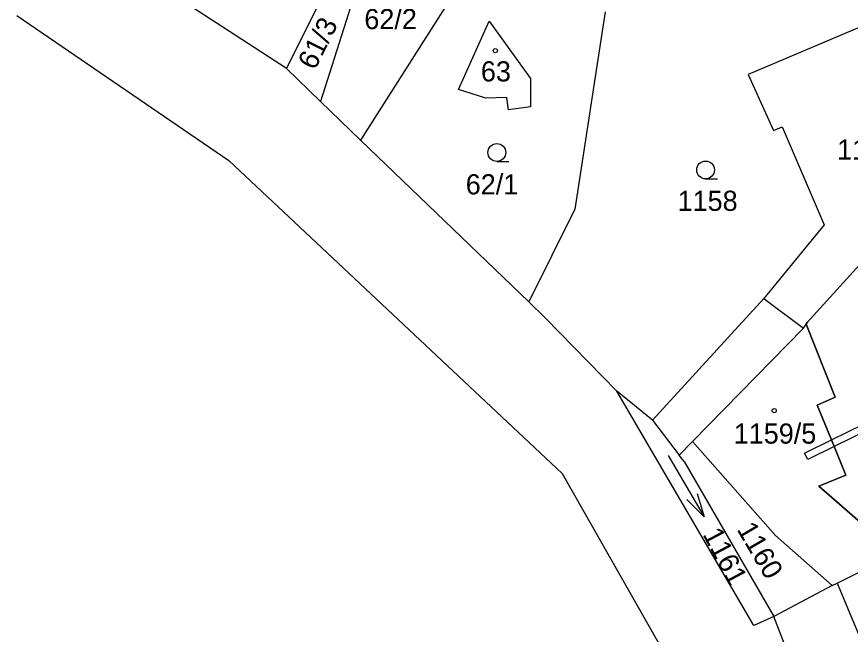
# Model space of a CAD drawing. Extents: x -670359 to -660124, y -978807 to -970072.
# Drawn here: x -670301.6 to -670231.4, y -977865 to -977812.9 of the extents above; entities that cross this region are included whole.
import ezdxf

# ---------------------------------------------------------------- set-up
doc = ezdxf.new("R2010")
doc.units = 0
for name, color, linetype in [('Hranice kat_území', 7, 'Continuous'), ('Hranice parcel', 7, 'Continuous'), ('Parcelní čísla', 7, 'Continuous'), ('Vnitřní kresba', 7, 'Continuous'), ('Věcná břemena k části', 7, 'Continuous'), ('Značky budov', 7, 'Continuous'), ('Značky kultur', 7, 'Continuous')]:
    doc.layers.add(name, color=color, linetype=linetype)

msp = doc.modelspace()

# ---------------------------------------------------------------- linework, layer by layer
at = {"layer": 'Hranice kat_území'}
for points in [[(-670301.61, -977812.81), (-670283.75, -977825.01)], [(-670283.75, -977825.01), (-670255.66, -977851.42)], [(-670255.66, -977851.42), (-670242.98, -977873.73)]]:
    msp.add_lwpolyline(points, dxfattribs=at)
at = {"layer": 'Hranice parcel'}
for points in [[(-670270.38, -977802.27), (-670276.02, -977820.05)], [(-670278.88, -977817.26), (-670297.12, -977805.37)], [(-670261.39, -977805.59), (-670272.64, -977823.3)], [(-670275.8, -977811.03), (-670278.88, -977817.26)], [(-670226.43, -977812.02), (-670240, -977817.76)], [(-670252.04, -977812.48), (-670254.6, -977829.13)], [(-670264.41, -977819.03), (-670261.81, -977813.29)], [(-670261.81, -977813.29), (-670258.33, -977818.11)], [(-670276.02, -977820.05), (-670278.88, -977817.26)], [(-670240, -977817.76), (-670237.87, -977822.5)], [(-670258.33, -977818.11), (-670258.34, -977820.51)], [(-670262.1, -977819.77), (-670264.41, -977819.03)], [(-670276.02, -977820.05), (-670272.64, -977823.3)], [(-670260.34, -977819.7), (-670262.1, -977819.77)], [(-670260.18, -977820.74), (-670260.34, -977819.7)], [(-670258.34, -977820.51), (-670260.18, -977820.74)], [(-670237.87, -977822.5), (-670237.15, -977822.18)], [(-670237.15, -977822.18), (-670233.61, -977830.44)], [(-670272.64, -977823.3), (-670258.49, -977836.94)], [(-670221.47, -977823.73), (-670235.03, -977838.67)], [(-670254.6, -977829.13), (-670258.49, -977836.94)], [(-670233.61, -977830.44), (-670238.69, -977836.65)], [(-670257.11, -977838.28), (-670258.49, -977836.94)], [(-670238.69, -977836.65), (-670248.05, -977846.9)], [(-670251.07, -977844.48), (-670257.11, -977838.28)], [(-670235.35, -977839.15), (-670235.13, -977838.82)], [(-670235.03, -977838.67), (-670235.13, -977838.82)], [(-670235.13, -977838.82), (-670232.68, -977844.98)], [(-670235.35, -977839.15), (-670244.69, -977848.7)], [(-670248.05, -977846.9), (-670251.07, -977844.48)], [(-670239.53, -977864.23), (-670251.07, -977844.48)], [(-670232.68, -977844.98), (-670234.19, -977845.66)], [(-670234.19, -977845.66), (-670233, -977848.58), (-670231.79, -977851.55)], [(-670248.05, -977846.9), (-670245.81, -977849.85)], [(-670244.69, -977848.7), (-670245.81, -977849.85)], [(-670244.69, -977848.7), (-670237.69, -977856.62)], [(-670245.4, -977850.39), (-670245.81, -977849.85)], [(-670245.4, -977850.39), (-670237.84, -977863.45)], [(-670231.79, -977851.55), (-670234.05, -977852.48)], [(-670234.05, -977852.48), (-670227.51, -977858.17)], [(-670237.69, -977856.62), (-670232.94, -977860.84)], [(-670232.52, -977860.64), (-670229.81, -977859.3)], [(-670232.94, -977860.84), (-670237.84, -977863.45)], [(-670232.94, -977860.84), (-670232.52, -977860.64)], [(-670232.52, -977860.64), (-670226.34, -977875.43)], [(-670237.84, -977863.45), (-670239.53, -977864.23)], [(-670234.84, -977871.23), (-670237.84, -977863.45)]]:
    msp.add_lwpolyline(points, dxfattribs=at)
at = {"layer": 'Vnitřní kresba'}
msp.add_lwpolyline([(-670238.69, -977836.65), (-670235.35, -977839.15)], dxfattribs=at)
at = {"layer": 'Věcná břemena k části'}
for points in [[(-670235.13, -977838.82), (-670235.03, -977838.67), (-670221.47, -977823.73)], [(-670233, -977848.58), (-670228.87, -977846.55), (-670229.87, -977841.62), (-670229.33, -977837.03), (-670228.12, -977835.71), (-670219.67, -977832.15), (-670218.76, -977832.77)], [(-670218.76, -977832.77), (-670219.39, -977833.02), (-670219.74, -977832.83), (-670227.77, -977836.21), (-670228.24, -977836.52), (-670228.76, -977837.29), (-670229.26, -977841.59), (-670228.19, -977846.88), (-670232.77, -977849.14)], [(-670227.51, -977858.17), (-670234.05, -977852.48), (-670231.79, -977851.55), (-670233, -977848.58), (-670234.19, -977845.66), (-670232.68, -977844.98), (-670235.13, -977838.82)], [(-670235.26, -977849.69), (-670233, -977848.58)], [(-670232.77, -977849.14), (-670233, -977848.58)], [(-670233, -977848.58), (-670232.77, -977849.14)], [(-670232.77, -977849.14), (-670234.99, -977850.23)], [(-670234.99, -977850.23), (-670235.26, -977849.69)]]:
    msp.add_lwpolyline(points, dxfattribs=at)
at = {"layer": 'Značky budov'}
for centre in [(-670261.3, -977815.76), (-670237.81, -977846.11)]:
    msp.add_circle(centre, 0.175, dxfattribs=at)
at = {"layer": 'Značky kultur'}
for p, q in [((-670261.17, -977825.1), (-670260.17, -977825.1)), ((-670243.59, -977826.57), (-670242.59, -977826.57)), ((-670246.744, -977849.89), (-670243.716, -977855.07))]:
    msp.add_line(p, q, dxfattribs=at)
msp.add_lwpolyline([(-670244.294, -977853.091), (-670243.716, -977855.07), (-670245.157, -977853.596)], dxfattribs=at)
for centre, radius in [((-670261.3, -977815.76), 0.175), ((-670261.17, -977824.35), 0.75), ((-670243.59, -977825.82), 0.75), ((-670237.81, -977846.11), 0.175)]:
    msp.add_circle(centre, radius, dxfattribs=at)

# ---------------------------------------------------------------- texts
at = {"layer": 'Parcelní čísla'}
for s, p in [('62/2', (-670272.33, -977813.95)), ('63', (-670262.514, -977818.36)), ('1157', (-670232.517, -977824.95)), ('62/1', (-670263.79, -977827.88)), ('1158', (-670245.947, -977829.27)), ('1159/5', (-670241.22, -977848.89))]:
    msp.add_text(s, height=1.7, dxfattribs=at).set_placement(p)
for s, rotation, p in [('61/3', 63.30105, (-670276.5, -977817.48)), ('1160', 300.43854, (-670241, -977856.11)), ('1161', 298.02726, (-670243.87, -977856.53))]:
    msp.add_text(s, height=1.7, rotation=rotation, dxfattribs=at).set_placement(p)

doc.saveas('drawing.dxf')
